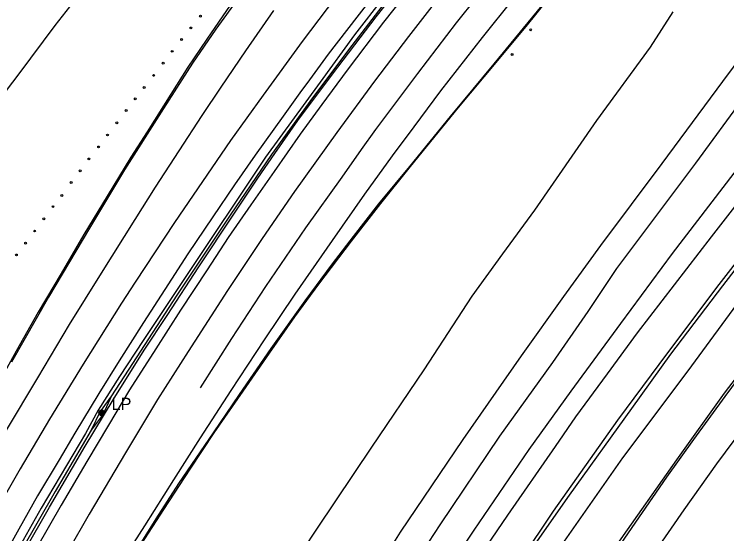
# Model space of a CAD drawing. Extents: x 368532 to 392481, y 10654822 to 10676899.
# Drawn here: x 390277.3 to 390572.3, y 10658296.5 to 10658511.8 of the extents above; entities that cross this region are included whole.
import ezdxf

# ---------------------------------------------------------------- set-up
doc = ezdxf.new("R2010")
doc.units = 0
for name, color, linetype in [('p_drainage conc drain', 7, 'Continuous'), ('p_drainage water', 7, 'Continuous'), ('p_dtm obscured area', 7, 'Continuous'), ('p_railroad rr control', 7, 'Continuous'), ('p_road - paved curb', 7, 'Continuous'), ('p_road bridge end', 7, 'Continuous'), ('p_road conc barrier', 7, 'Continuous'), ('p_road dirt road', 7, 'Continuous'), ('p_road guard posts', 7, 'Continuous'), ('p_road guard rails', 7, 'Continuous'), ('p_road paint stripe', 7, 'Continuous'), ('p_structure fence', 7, 'Continuous'), ('p_structure unidentified', 7, 'Continuous'), ('p_utility general pole', 7, 'Continuous')]:
    doc.layers.add(name, color=color, linetype=linetype)

msp = doc.modelspace()

# ---------------------------------------------------------------- linework, layer by layer
at = {"layer": 'p_drainage conc drain'}
for p, q in [((390582.14, 10658367.91), (390571.48, 10658353.4)), ((390571.48, 10658353.4), (390558.55, 10658335.55)), ((390558.55, 10658335.55), (390547.42, 10658319.99)), ((390547.42, 10658319.99), (390531.49, 10658296.97)), ((390531.49, 10658296.97), (390517.92, 10658277.37))]:
    msp.add_line(p, q, dxfattribs=at)
at = {"layer": 'p_drainage water'}
for p, q in [((390568.21, 10658325.56), (390582.19, 10658344.51)), ((390554.76, 10658306.43), (390568.21, 10658325.56)), ((390541.52, 10658287.54), (390554.76, 10658306.43))]:
    msp.add_line(p, q, dxfattribs=at)
at = {"layer": 'p_dtm obscured area'}
for points in [[(390729.58, 10658628.25), (390711.69, 10658605.73), (390677.51, 10658562.41), (390633.58, 10658506.3), (390603.45, 10658467.94), (390565.9, 10658419.53), (390535.27, 10658379.84)], [(390547.92, 10658371.55), (390569.21, 10658399.81), (390624.41, 10658470.91), (390664.81, 10658522.32), (390706.35, 10658575.4), (390741.06, 10658619.52)], [(390535.27, 10658379.84), (390522.78, 10658362.84), (390509.74, 10658344.96), (390501.3, 10658332.74), (390481.47, 10658304.29), (390468.24, 10658284.82), (390453.71, 10658261.93), (390440.34, 10658241.91), (390422.37, 10658212.15), (390405.99, 10658185.66), (390388.82, 10658155.54), (390372.78, 10658127.28), (390355.37, 10658095.22), (390344.51, 10658074.54), (390335.04, 10658055.37)], [(390349.16, 10658049), (390365.52, 10658080.83), (390383.91, 10658115.41), (390400.77, 10658146.05), (390427.77, 10658192.05), (390454.17, 10658235.33), (390474.13, 10658266.29), (390500.59, 10658305.85), (390527.23, 10658343.58), (390547.92, 10658371.55)]]:
    msp.add_lwpolyline(points, dxfattribs=at)
at = {"layer": 'p_railroad rr control'}
for points in [[(390720.27, 10658632.77), (390680.43, 10658581.72), (390633.64, 10658521.7), (390596.29, 10658473.35), (390549.71, 10658412.71), (390528.3, 10658383.61)], [(390528.3, 10658383.61), (390507.8, 10658355.68), (390490.33, 10658331.48), (390467.56, 10658298), (390450.15, 10658271.91), (390429.64, 10658239.98), (390413.91, 10658214.32), (390399.57, 10658190.75), (390378.73, 10658154.27), (390366.53, 10658132.98), (390346.14, 10658095.43), (390328.06, 10658060.52)]]:
    msp.add_lwpolyline(points, dxfattribs=at)
at = {"layer": 'p_road - paved curb'}
for p, q in [((390427.13, 10658510.72), (390449.65, 10658539.46)), ((390372.43, 10658521.84), (390360.83, 10658505.59)), ((390431.59, 10658520.72), (390418.19, 10658503.23)), ((390497, 10658516.9), (390475.89, 10658491.24)), ((390409.11, 10658486.99), (390427.13, 10658510.72)), ((390360.83, 10658505.59), (390351.14, 10658491.47)), ((390418.19, 10658503.23), (390403.91, 10658483.64)), ((390351.14, 10658491.47), (390339.16, 10658472.69)), ((390475.89, 10658491.24), (390457.77, 10658469.5)), ((390394.75, 10658467.73), (390409.11, 10658486.99)), ((390403.91, 10658483.64), (390381.27, 10658452.62)), ((390339.16, 10658472.69), (390322.99, 10658447.39)), ((390385.21, 10658454.11), (390394.75, 10658467.73)), ((390457.77, 10658469.5), (390440.94, 10658448.76)), ((390381.27, 10658452.62), (390347.52, 10658401.9)), ((390378.16, 10658443.94), (390385.21, 10658454.11)), ((390322.99, 10658447.39), (390308.43, 10658423.23)), ((390440.94, 10658448.76), (390428.09, 10658433.23)), ((390368, 10658428.55), (390378.16, 10658443.94)), ((390428.09, 10658433.23), (390417.69, 10658419.7)), ((390353.79, 10658407.12), (390368, 10658428.55)), ((390308.43, 10658423.23), (390291.52, 10658394.57)), ((390417.69, 10658419.7), (390408.92, 10658408.4)), ((390408.92, 10658408.4), (390397.59, 10658392.99)), ((390340.56, 10658387.04), (390353.79, 10658407.12)), ((390347.52, 10658401.9), (390330.64, 10658376.66)), ((390291.52, 10658394.57), (390276.13, 10658367.58)), ((390397.59, 10658392.99), (390383.48, 10658373.35)), ((390331.08, 10658372.55), (390340.56, 10658387.04)), ((390330.64, 10658376.66), (390320.94, 10658361.66)), ((390383.48, 10658373.35), (390370.45, 10658354.27)), ((390318.2, 10658352), (390331.08, 10658372.55)), ((390320.94, 10658361.66), (390312.08, 10658347.74)), ((390370.45, 10658354.27), (390359.64, 10658338.37)), ((390306.7, 10658332.78), (390318.2, 10658352)), ((390312.08, 10658347.74), (390306.74, 10658338.06)), ((390306.74, 10658338.06), (390288.39, 10658307.1)), ((390359.64, 10658338.37), (390345.37, 10658317.3)), ((390291.87, 10658307.53), (390306.7, 10658332.78)), ((390345.37, 10658317.3), (390335.98, 10658302.71)), ((390288.39, 10658307.1), (390269.08, 10658272.71)), ((390278.42, 10658284.01), (390291.87, 10658307.53)), ((390335.98, 10658302.71), (390325.5, 10658286.06))]:
    msp.add_line(p, q, dxfattribs=at)
at = {"layer": 'p_road bridge end'}
for p, q in [((390312.15, 10658530.18), (390294.08, 10658507.15)), ((390550.01, 10658512.75), (390540.66, 10658498.22)), ((390294.08, 10658507.15), (390279.16, 10658487.07)), ((390540.66, 10658498.22), (390518.43, 10658467.82)), ((390279.16, 10658487.07), (390270.77, 10658476.25)), ((390518.43, 10658467.82), (390492.7, 10658430.64)), ((390492.7, 10658430.64), (390479.49, 10658412.57)), ((390479.49, 10658412.57), (390466.71, 10658395.01)), ((390466.71, 10658395.01), (390446.89, 10658364.41)), ((390446.89, 10658364.41), (390425.26, 10658332.44)), ((390425.26, 10658332.44), (390402.77, 10658298.8)), ((390402.77, 10658298.8), (390382.41, 10658268.53))]:
    msp.add_line(p, q, dxfattribs=at)
at = {"layer": 'p_road conc barrier'}
for p, q in [((390435.08, 10658522.56), (390417.02, 10658498.89)), ((390417.02, 10658498.89), (390400.84, 10658477.11)), ((390400.84, 10658477.11), (390383.82, 10658453.72)), ((390383.82, 10658453.72), (390366.7, 10658428.55)), ((390366.7, 10658428.55), (390344.57, 10658395.44)), ((390344.57, 10658395.44), (390326.25, 10658367.15)), ((390326.25, 10658367.15), (390317.51, 10658353.66)), ((390317.51, 10658353.66), (390312.8, 10658347.17)), ((390317.51, 10658353.66), (390314.14, 10658346.13)), ((390312.8, 10658347.17), (390309.18, 10658339.51)), ((390314.14, 10658346.13), (390309.18, 10658339.51)), ((390309.18, 10658339.51), (390294.17, 10658314.1)), ((390294.17, 10658314.1), (390279.05, 10658287.73))]:
    msp.add_line(p, q, dxfattribs=at)
at = {"layer": 'p_road dirt road'}
for p, q in [((390590.21, 10658510.63), (390570.5, 10658483.89)), ((390570.5, 10658483.89), (390545.49, 10658449.94)), ((390582.07, 10658481.2), (390559.42, 10658450.09)), ((390545.49, 10658449.94), (390520, 10658415.97)), ((390559.42, 10658450.09), (390526.72, 10658406.46)), ((390596.56, 10658433.59), (390570.62, 10658399.25)), ((390520, 10658415.97), (390504.79, 10658394.82)), ((390526.72, 10658406.46), (390514.79, 10658388.68)), ((390570.62, 10658399.25), (390549.02, 10658370.93)), ((390581.29, 10658398.4), (390556.18, 10658364.05)), ((390504.79, 10658394.82), (390487.25, 10658370.22)), ((390514.79, 10658388.68), (390500.23, 10658367.48)), ((390487.25, 10658370.22), (390462.98, 10658335.54)), ((390549.02, 10658370.93), (390532.91, 10658348.44)), ((390500.23, 10658367.48), (390478.22, 10658336.95)), ((390556.18, 10658364.05), (390529.19, 10658327.97)), ((390532.91, 10658348.44), (390507.02, 10658312.51)), ((390462.98, 10658335.54), (390437.12, 10658297.24)), ((390478.22, 10658336.95), (390453.55, 10658300.25)), ((390529.19, 10658327.97), (390503.13, 10658290.74)), ((390507.02, 10658312.51), (390486.91, 10658283.85)), ((390453.55, 10658300.25), (390438.3, 10658277.02)), ((390437.12, 10658297.24), (390413.62, 10658259.72))]:
    msp.add_line(p, q, dxfattribs=at)
at = {"layer": 'p_road guard posts'}
for centre in [(390354.38, 10658510.98), (390350.44, 10658506.14), (390346.59, 10658501.31), (390342.71, 10658496.44), (390338.95, 10658491.52), (390335.02, 10658486.46), (390331.11, 10658481.43), (390327.41, 10658476.74), (390323.65, 10658471.91), (390319.74, 10658466.8), (390315.91, 10658461.77), (390312.22, 10658456.81), (390308.17, 10658451.86), (390304.58, 10658446.94), (390300.88, 10658442.07), (390296.97, 10658436.69), (390293.33, 10658432.11), (390289.56, 10658427.01), (390285.74, 10658421.98), (390282, 10658416.96), (390278.17, 10658412.07)]:
    msp.add_circle(centre, 0.375, dxfattribs=at)
at = {"layer": 'p_road guard rails'}
for p, q in [((390505.55, 10658527.09), (390489.07, 10658506.74)), ((390366.64, 10658515.6), (390356.98, 10658501.46)), ((390489.07, 10658506.74), (390476.7, 10658491.85)), ((390356.98, 10658501.46), (390349.23, 10658489.82)), ((390476.7, 10658491.85), (390461.17, 10658473.13)), ((390349.23, 10658489.82), (390342.15, 10658478.68)), ((390342.15, 10658478.68), (390332.32, 10658463.07)), ((390461.17, 10658473.13), (390441.24, 10658448.77)), ((390332.32, 10658463.07), (390325.51, 10658452.64)), ((390325.51, 10658452.64), (390315.72, 10658436.48)), ((390441.24, 10658448.77), (390429.01, 10658433.33)), ((390315.72, 10658436.48), (390306.16, 10658420.6)), ((390429.01, 10658433.33), (390416.78, 10658417.71)), ((390306.16, 10658420.6), (390296.65, 10658404.39)), ((390416.78, 10658417.71), (390403.25, 10658400)), ((390296.65, 10658404.39), (390287.16, 10658388.39)), ((390403.25, 10658400), (390393.38, 10658386.37)), ((390287.16, 10658388.39), (390278.02, 10658372.21)), ((390393.38, 10658386.37), (390382.84, 10658371.44)), ((390278.02, 10658372.21), (390266.04, 10658350.41)), ((390382.84, 10658371.44), (390371.95, 10658355.58)), ((390371.95, 10658355.58), (390359.98, 10658338.31)), ((390359.98, 10658338.31), (390350.01, 10658323.36)), ((390350.01, 10658323.36), (390339.09, 10658306.58)), ((390339.09, 10658306.58), (390329.72, 10658292.03))]:
    msp.add_line(p, q, dxfattribs=at)
at = {"layer": 'p_road paint stripe'}
for p, q in [((390432.34, 10658527.6), (390419.1, 10658510.63)), ((390475.7, 10658527.6), (390460.25, 10658508.22)), ((390413.97, 10658523.74), (390396.47, 10658500.56)), ((390458.66, 10658526.03), (390440.53, 10658502.61)), ((390441.27, 10658522.66), (390430.14, 10658508.51)), ((390483.89, 10658518.38), (390471.05, 10658502.14)), ((390384.59, 10658513.41), (390373.09, 10658496.62)), ((390419.1, 10658510.63), (390407.28, 10658495.23)), ((390430.14, 10658508.51), (390415.17, 10658488.62)), ((390460.25, 10658508.22), (390444.29, 10658487.28)), ((390396.47, 10658500.56), (390380.3, 10658478.3)), ((390440.53, 10658502.61), (390426.52, 10658484.12)), ((390471.05, 10658502.14), (390453.82, 10658480.01)), ((390373.09, 10658496.62), (390362.79, 10658481.57)), ((390407.28, 10658495.23), (390398.49, 10658483.17)), ((390415.17, 10658488.62), (390404.71, 10658474.35)), ((390444.29, 10658487.28), (390426.82, 10658463.99)), ((390398.49, 10658483.17), (390396.25, 10658480.16)), ((390426.52, 10658484.12), (390410.89, 10658462.82)), ((390362.79, 10658481.57), (390354.99, 10658469.82)), ((390396.25, 10658480.16), (390388.59, 10658469.63)), ((390453.82, 10658480.01), (390442.8, 10658465.17)), ((390380.3, 10658478.3), (390366.85, 10658459.43)), ((390404.71, 10658474.35), (390395.69, 10658462.12)), ((390354.99, 10658469.82), (390345.51, 10658455.23)), ((390388.59, 10658469.63), (390377.06, 10658453.38)), ((390442.8, 10658465.17), (390433.81, 10658453.1)), ((390395.69, 10658462.12), (390384.86, 10658446.63)), ((390410.89, 10658462.82), (390393.35, 10658438.31)), ((390426.82, 10658463.99), (390420.91, 10658455.79)), ((390366.85, 10658459.43), (390343.67, 10658425.49)), ((390420.91, 10658455.79), (390412.92, 10658444.36)), ((390345.51, 10658455.23), (390335.71, 10658440.1)), ((390377.06, 10658453.38), (390368.53, 10658441.16)), ((390433.81, 10658453.1), (390422.37, 10658437.3)), ((390384.86, 10658446.63), (390375.23, 10658432.88)), ((390412.92, 10658444.36), (390397.91, 10658423.32)), ((390368.53, 10658441.16), (390359.54, 10658427.88)), ((390335.71, 10658440.1), (390327.17, 10658426.73)), ((390393.35, 10658438.31), (390379.91, 10658418.95)), ((390422.37, 10658437.3), (390408.88, 10658418.1)), ((390375.23, 10658432.88), (390365.92, 10658419.23)), ((390327.17, 10658426.73), (390313.35, 10658404.54)), ((390359.54, 10658427.88), (390349.16, 10658412.56)), ((390343.67, 10658425.49), (390327.42, 10658400.81)), ((390397.91, 10658423.32), (390381.27, 10658399.01)), ((390365.92, 10658419.23), (390357.11, 10658405.95)), ((390379.91, 10658418.95), (390365.53, 10658397.4)), ((390408.88, 10658418.1), (390393.51, 10658395.82)), ((390349.16, 10658412.56), (390339.71, 10658397.78)), ((390357.11, 10658405.95), (390346.18, 10658389.22)), ((390313.35, 10658404.54), (390300.07, 10658383.23)), ((390327.42, 10658400.81), (390321.75, 10658392.1)), ((390339.71, 10658397.78), (390330.85, 10658384.13)), ((390365.53, 10658397.4), (390349.35, 10658372.06)), ((390381.27, 10658399.01), (390367.21, 10658377.39)), ((390393.51, 10658395.82), (390380.8, 10658376.92)), ((390321.75, 10658392.1), (390305.78, 10658366.83)), ((390346.18, 10658389.22), (390335.93, 10658373.12)), ((390300.07, 10658383.23), (390286.94, 10658361.09)), ((390330.85, 10658384.13), (390320.74, 10658368.13)), ((390367.21, 10658377.39), (390354.29, 10658357.05)), ((390380.8, 10658376.92), (390367.01, 10658355.92)), ((390335.93, 10658373.12), (390325.05, 10658356.14)), ((390349.35, 10658372.06), (390336.56, 10658352.15)), ((390320.74, 10658368.13), (390312.3, 10658354.71)), ((390305.78, 10658366.83), (390291.95, 10658344.02)), ((390286.94, 10658361.09), (390273.98, 10658339.43)), ((390325.05, 10658356.14), (390316.37, 10658341.54)), ((390367.01, 10658355.92), (390354.33, 10658336.3)), ((390312.3, 10658354.71), (390302.31, 10658338.25)), ((390336.56, 10658352.15), (390323.4, 10658330.11)), ((390291.95, 10658344.02), (390279.76, 10658323.44)), ((390316.37, 10658341.54), (390307.36, 10658326.5)), ((390302.31, 10658338.25), (390295.84, 10658327.11)), ((390354.33, 10658336.3), (390343.2, 10658318.92)), ((390323.4, 10658330.11), (390308.31, 10658304.66)), ((390295.84, 10658327.11), (390286.98, 10658312.25)), ((390307.36, 10658326.5), (390296.74, 10658308.45)), ((390279.76, 10658323.44), (390264.82, 10658297.6)), ((390343.2, 10658318.92), (390331.2, 10658299.84)), ((390286.98, 10658312.25), (390279.18, 10658298.5)), ((390296.74, 10658308.45), (390286.52, 10658290.51)), ((390308.31, 10658304.66), (390296, 10658283.25)), ((390331.2, 10658299.84), (390321.11, 10658283.97)), ((390279.18, 10658298.5), (390270.29, 10658282.54))]:
    msp.add_line(p, q, dxfattribs=at)
at = {"layer": 'p_structure fence'}
for p, q in [((390592.95, 10658383.61), (390571.31, 10658354.75)), ((390571.31, 10658354.75), (390551.49, 10658327.19)), ((390551.49, 10658327.19), (390526.87, 10658292.07))]:
    msp.add_line(p, q, dxfattribs=at)
at = {"layer": 'p_structure unidentified'}
for centre in [(390491.14, 10658505.37), (390483.42, 10658495.15)]:
    msp.add_circle(centre, 0.375, dxfattribs=at)
at = {"layer": 'p_utility general pole'}
for radius in [1.19, 0.901, 0.608, 0.337, 0.12]:
    msp.add_circle((390313.5, 10658346.6), radius, dxfattribs=at)

# ---------------------------------------------------------------- texts
msp.add_text('LP', height=5, dxfattribs=at).set_placement((390317.62, 10658347.89))

doc.saveas('drawing.dxf')
